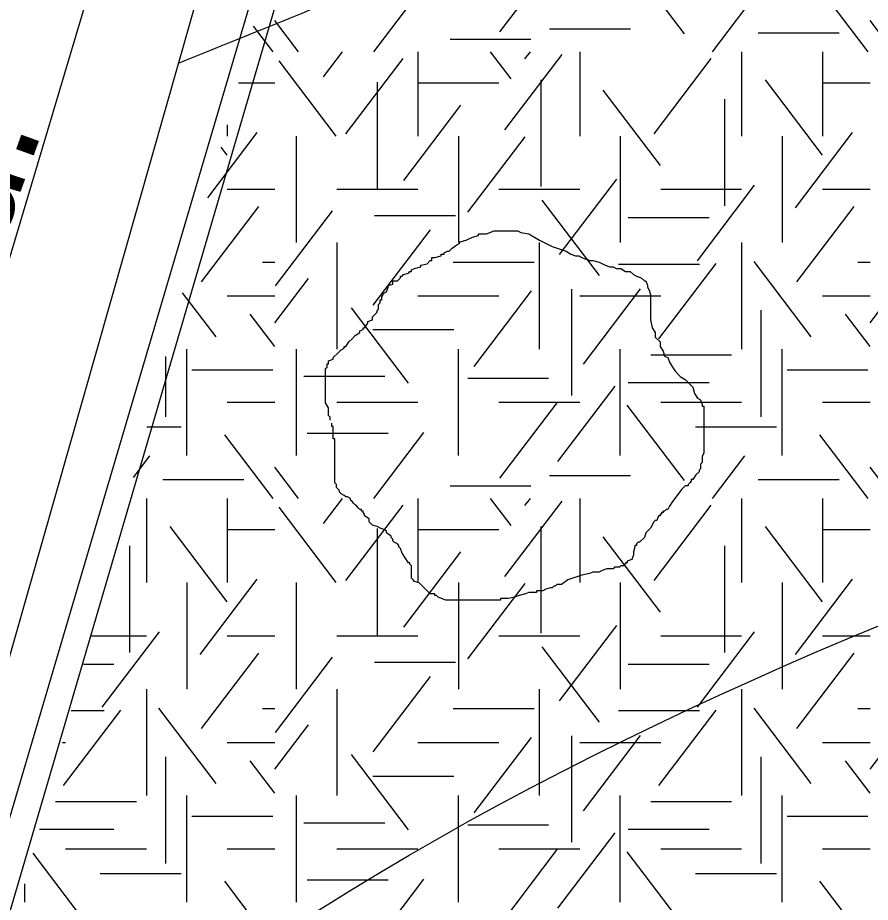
# Model space of a CAD drawing. Extents: x 419101 to 420177, y 4451541 to 4452254.
# Drawn here: x 419849.87 to 419864.02, y 4451618.86 to 4451633.54 of the extents above; entities that cross this region are included whole.
import ezdxf

# ---------------------------------------------------------------- set-up
doc = ezdxf.new("R2010")
doc.units = 0
for name, color, linetype in [('3_HALİHAZIR', 7, 'Continuous'), ('Level 28', 7, 'Continuous'), ('Level 3', 7, 'Continuous'), ('Level 41', 7, 'Continuous'), ('Level 62', 7, 'Continuous')]:
    doc.layers.add(name, color=color, linetype=linetype)

msp = doc.modelspace()

# ---------------------------------------------------------------- linework, layer by layer
at = {"layer": '3_HALİHAZIR'}
for points in [[(419858.6573225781, 4451653.338613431), (419856.85793791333, 4451647.216977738), (419852.9937351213, 4451634.388039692), (419849.59448520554, 4451622.436614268), (419845.50160461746, 4451609.533083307), (419841.4484608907, 4451597.450490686), (419836.9270509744, 4451585.623479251), (419832.3708979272, 4451573.642856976), (419827.9597604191, 4451562.638392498), (419822.25896473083, 4451547.393726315), (419821.04324779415, 4451544.152020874)], [(419844.2709323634, 4451602.400444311), (419844.3541717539, 4451602.616031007), (419848.66045026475, 4451615.015158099), (419854.7983448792, 4451635.954767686), (419859.6519305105, 4451653.101169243), (419859.7182535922, 4451653.3274121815)]]:
    msp.add_lwpolyline(points, dxfattribs=at)
for points in [[(419852.5398938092, 4451632.782862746), (419856.04408318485, 4451634.21094185), (419871.44417288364, 4451640.781003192), (419887.1842661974, 4451646.621060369), (419902.3743558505, 4451652.471116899), (419903.24505770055, 4451652.866716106)], [(419846.7308412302, 4451613.399809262), (419846.73406040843, 4451613.4007985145), (419851.51408645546, 4451616.400823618), (419885.63428522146, 4451630.940959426), (419888.98430486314, 4451632.300972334), (419889.84430984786, 4451632.680975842), (419890.74431528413, 4451632.960978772), (419895.2643441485, 4451633.530988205), (419919.82262721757, 4451636.750953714), (419931.00454745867, 4451651.381146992), (419931.9105670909, 4451652.564058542)], [(419839.3531322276, 4451591.9621864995), (419839.3640516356, 4451591.970653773), (419844.3740767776, 4451596.270687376), (419851.3941133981, 4451601.550729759), (419855.47413589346, 4451603.970750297), (419875.9342568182, 4451611.760825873), (419891.4943529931, 4451615.430869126), (419906.68444905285, 4451617.850904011), (419924.46168953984, 4451620.916826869), (419940.2946315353, 4451639.301082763), (419940.4346320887, 4451639.501084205), (419940.6046328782, 4451639.68108556)]]:
    msp.add_spline(points, degree=3, dxfattribs=at)
at = {"layer": 'Level 28'}
msp.add_lwpolyline([(419844.35000000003, 4451603.432), (419844.748, 4451604.472), (419847.31200000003, 4451612.044), (419872.817, 4451698.387), (419872.086, 4451699.465), (419877.866, 4451703.382), (419878.674, 4451702.189)], dxfattribs=at)
at = {"layer": 'Level 3'}
for points in [[(419857.317, 4451629.847), (419857.42100000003, 4451629.899), (419857.52400000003, 4451629.925), (419857.52400000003, 4451629.951), (419857.55, 4451629.951), (419857.576, 4451629.951), (419857.654, 4451629.951), (419857.784, 4451630.0030000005), (419857.88800000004, 4451630.0030000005), (419857.965, 4451630.0030000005), (419858.017, 4451630.0030000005), (419858.09500000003, 4451630.0030000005), (419858.147, 4451630.0030000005), (419858.173, 4451630.0030000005), (419858.22500000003, 4451629.977), (419858.355, 4451629.951), (419858.536, 4451629.847), (419858.744, 4451629.743), (419858.977, 4451629.665), (419859.055, 4451629.613), (419859.13300000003, 4451629.587), (419859.185, 4451629.587), (419859.237, 4451629.561), (419859.288, 4451629.535), (419859.314, 4451629.535), (419859.366, 4451629.509000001), (419859.418, 4451629.509000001), (419859.522, 4451629.483), (419859.626, 4451629.431), (419859.70300000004, 4451629.405), (419859.755, 4451629.405), (419859.80700000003, 4451629.379), (419859.859, 4451629.379), (419859.885, 4451629.379), (419859.963, 4451629.328), (419860.041, 4451629.328), (419860.093, 4451629.276000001), (419860.14400000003, 4451629.25), (419860.222, 4451629.224), (419860.27400000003, 4451629.172), (419860.3, 4451629.172), (419860.326, 4451629.0940000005), (419860.326, 4451629.068), (419860.352, 4451629.016), (419860.378, 4451628.938), (419860.378, 4451628.9120000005), (419860.378, 4451628.834), (419860.378, 4451628.782), (419860.378, 4451628.704), (419860.378, 4451628.678), (419860.378, 4451628.6), (419860.378, 4451628.523), (419860.404, 4451628.393), (419860.456, 4451628.315), (419860.456, 4451628.237), (419860.534, 4451628.159), (419860.534, 4451628.081), (419860.585, 4451628.0030000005), (419860.61100000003, 4451627.925), (419860.663, 4451627.899), (419860.689, 4451627.821), (419860.741, 4451627.743), (419860.793, 4451627.666), (419860.871, 4451627.588), (419860.949, 4451627.536), (419861, 4451627.484), (419861.026, 4451627.458), (419861.07800000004, 4451627.406), (419861.104, 4451627.302), (419861.156, 4451627.224), (419861.208, 4451627.198), (419861.234, 4451627.12), (419861.234, 4451627.0940000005), (419861.26, 4451627.0940000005), (419861.26, 4451627.068), (419861.26, 4451627.042), (419861.26, 4451626.99), (419861.26, 4451626.887), (419861.26, 4451626.835), (419861.26, 4451626.757), (419861.26, 4451626.6790000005), (419861.26, 4451626.601), (419861.26, 4451626.523), (419861.26, 4451626.445), (419861.26, 4451626.393), (419861.26, 4451626.315), (419861.234, 4451626.263), (419861.234, 4451626.159), (419861.208, 4451626.133), (419861.208, 4451626.056), (419861.18200000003, 4451626.03), (419861.18200000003, 4451626.004), (419861.13, 4451625.9520000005), (419861.07800000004, 4451625.874), (419861.052, 4451625.874), (419861.052, 4451625.848), (419861.026, 4451625.822), (419861, 4451625.796), (419861, 4451625.7700000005), (419860.97500000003, 4451625.7700000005), (419860.949, 4451625.7700000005)], [(419855.06, 4451626.8610000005), (419855.06, 4451626.887), (419855.06, 4451626.9120000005), (419855.034, 4451626.938), (419855.034, 4451626.964), (419855.034, 4451626.99), (419855.034, 4451627.016), (419855.034, 4451627.042), (419855.034, 4451627.068), (419854.982, 4451627.146), (419854.982, 4451627.224), (419854.982, 4451627.25), (419854.982, 4451627.328), (419854.982, 4451627.406), (419854.982, 4451627.432), (419854.982, 4451627.458), (419854.982, 4451627.484), (419854.982, 4451627.51), (419854.982, 4451627.536), (419854.982, 4451627.562), (419854.982, 4451627.588), (419854.982, 4451627.614), (419854.982, 4451627.64), (419854.982, 4451627.718), (419855.00800000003, 4451627.743), (419855.00800000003, 4451627.769), (419855.00800000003, 4451627.795), (419855.034, 4451627.795), (419855.034, 4451627.821), (419855.034, 4451627.847), (419855.112, 4451627.873), (419855.112, 4451627.899), (419855.19, 4451627.977), (419855.242, 4451628.029), (419855.293, 4451628.055), (419855.293, 4451628.081), (419855.319, 4451628.081), (419855.371, 4451628.159), (419855.423, 4451628.211), (419855.47500000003, 4451628.263), (419855.553, 4451628.315), (419855.553, 4451628.341), (419855.605, 4451628.367000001), (419855.605, 4451628.393), (419855.631, 4451628.393), (419855.683, 4451628.471), (419855.683, 4451628.497), (419855.76, 4451628.523), (419855.76, 4451628.548), (419855.76, 4451628.574), (419855.81200000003, 4451628.626), (419855.838, 4451628.652), (419855.838, 4451628.678), (419855.864, 4451628.704), (419855.864, 4451628.73), (419855.864, 4451628.756), (419855.864, 4451628.782), (419855.89, 4451628.808), (419855.89, 4451628.834), (419855.89, 4451628.86), (419855.916, 4451628.86), (419855.916, 4451628.886), (419855.916, 4451628.9120000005), (419855.942, 4451628.938), (419855.942, 4451628.964), (419855.994, 4451628.99), (419856.02, 4451629.068), (419856.02, 4451629.0940000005), (419856.098, 4451629.12), (419856.098, 4451629.146), (419856.098, 4451629.172), (419856.175, 4451629.172), (419856.227, 4451629.224), (419856.227, 4451629.25), (419856.253, 4451629.25), (419856.279, 4451629.276000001), (419856.357, 4451629.302), (419856.38300000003, 4451629.328), (419856.409, 4451629.328), (419856.409, 4451629.354), (419856.461, 4451629.379), (419856.565, 4451629.405), (419856.565, 4451629.431), (419856.668, 4451629.457), (419856.72000000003, 4451629.509000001), (419856.746, 4451629.509000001), (419856.746, 4451629.535), (419856.746, 4451629.561), (419856.798, 4451629.561), (419856.902, 4451629.587), (419856.902, 4451629.613), (419856.928, 4451629.613), (419856.954, 4451629.613), (419856.954, 4451629.639), (419857.006, 4451629.665), (419857.032, 4451629.665), (419857.083, 4451629.717), (419857.161, 4451629.769), (419857.213, 4451629.795), (419857.213, 4451629.821), (419857.317, 4451629.847)], [(419857.006, 4451623.874), (419856.98, 4451623.874), (419856.85000000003, 4451623.926), (419856.824, 4451623.9520000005), (419856.798, 4451623.9520000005), (419856.798, 4451623.978), (419856.72000000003, 4451623.978), (419856.668, 4451624.03), (419856.591, 4451624.108), (419856.539, 4451624.16), (419856.461, 4451624.186), (419856.435, 4451624.212), (419856.409, 4451624.238), (419856.409, 4451624.264), (419856.409, 4451624.342), (419856.409, 4451624.42), (419856.409, 4451624.445), (419856.38300000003, 4451624.471), (419856.38300000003, 4451624.497), (419856.357, 4451624.497), (419856.305, 4451624.575), (419856.253, 4451624.653), (419856.227, 4451624.731), (419856.201, 4451624.757), (419856.201, 4451624.783), (419856.175, 4451624.809), (419856.124, 4451624.835), (419856.098, 4451624.8610000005), (419856.098, 4451624.887), (419856.072, 4451624.913), (419856.072, 4451624.939), (419855.994, 4451624.991), (419855.994, 4451625.017), (419855.968, 4451625.0430000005), (419855.89, 4451625.069), (419855.838, 4451625.095), (419855.76, 4451625.121), (419855.734, 4451625.147), (419855.70900000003, 4451625.173), (419855.70900000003, 4451625.199), (419855.70900000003, 4451625.225), (419855.631, 4451625.276000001), (419855.631, 4451625.302), (419855.605, 4451625.328), (419855.605, 4451625.354), (419855.579, 4451625.354), (419855.579, 4451625.38), (419855.553, 4451625.38), (419855.527, 4451625.406), (419855.501, 4451625.432), (419855.47500000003, 4451625.458), (419855.449, 4451625.484), (419855.423, 4451625.51), (419855.397, 4451625.536), (419855.397, 4451625.562), (419855.34500000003, 4451625.588), (419855.319, 4451625.588), (419855.293, 4451625.614), (419855.242, 4451625.64), (419855.216, 4451625.666), (419855.216, 4451625.692), (419855.19, 4451625.718), (419855.164, 4451625.744), (419855.164, 4451625.7700000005), (419855.164, 4451625.796), (419855.13800000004, 4451625.822), (419855.13800000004, 4451625.848), (419855.13800000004, 4451625.874), (419855.13800000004, 4451625.9520000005), (419855.13800000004, 4451626.004), (419855.13800000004, 4451626.03), (419855.13800000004, 4451626.056), (419855.13800000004, 4451626.081), (419855.13800000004, 4451626.107), (419855.13800000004, 4451626.133), (419855.13800000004, 4451626.159), (419855.13800000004, 4451626.1850000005), (419855.13800000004, 4451626.211), (419855.13800000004, 4451626.237), (419855.13800000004, 4451626.263), (419855.13800000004, 4451626.289), (419855.13800000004, 4451626.315), (419855.13800000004, 4451626.341), (419855.13800000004, 4451626.367000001), (419855.13800000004, 4451626.393), (419855.13800000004, 4451626.419), (419855.13800000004, 4451626.497), (419855.13800000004, 4451626.523), (419855.13800000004, 4451626.549), (419855.112, 4451626.549), (419855.112, 4451626.575), (419855.112, 4451626.601), (419855.112, 4451626.627), (419855.112, 4451626.653), (419855.112, 4451626.6790000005), (419855.112, 4451626.705), (419855.112, 4451626.731), (419855.112, 4451626.757), (419855.086, 4451626.757), (419855.086, 4451626.783), (419855.086, 4451626.809)], [(419860.949, 4451625.7700000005), (419860.897, 4451625.718), (419860.741, 4451625.51), (419860.689, 4451625.432), (419860.663, 4451625.38), (419860.637, 4451625.38), (419860.61100000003, 4451625.354), (419860.585, 4451625.354), (419860.585, 4451625.328), (419860.559, 4451625.328), (419860.559, 4451625.302), (419860.534, 4451625.302), (419860.534, 4451625.276000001), (419860.50800000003, 4451625.276000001), (419860.482, 4451625.199), (419860.456, 4451625.199), (419860.43, 4451625.173), (419860.378, 4451625.069), (419860.3, 4451624.991), (419860.27400000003, 4451624.913), (419860.196, 4451624.835), (419860.17, 4451624.835), (419860.14400000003, 4451624.809), (419860.14400000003, 4451624.783), (419860.118, 4451624.783), (419860.118, 4451624.757), (419860.093, 4451624.6790000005), (419860.093, 4451624.627), (419860.067, 4451624.549), (419859.989, 4451624.523), (419859.989, 4451624.497), (419859.963, 4451624.497), (419859.963, 4451624.471), (419859.93700000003, 4451624.471), (419859.93700000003, 4451624.445), (419859.911, 4451624.445), (419859.885, 4451624.445), (419859.859, 4451624.42), (419859.833, 4451624.42), (419859.80700000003, 4451624.42), (419859.781, 4451624.42), (419859.755, 4451624.394), (419859.729, 4451624.394), (419859.70300000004, 4451624.394), (419859.677, 4451624.394), (419859.652, 4451624.394), (419859.574, 4451624.368), (419859.522, 4451624.342), (419859.444, 4451624.342), (419859.418, 4451624.342), (419859.366, 4451624.316), (419859.237, 4451624.29), (419859.003, 4451624.212), (419858.89900000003, 4451624.134000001), (419858.821, 4451624.134000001), (419858.79600000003, 4451624.108), (419858.77, 4451624.108), (419858.744, 4451624.082), (419858.718, 4451624.082), (419858.64, 4451624.056), (419858.588, 4451624.03), (419858.56200000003, 4451624.03), (419858.536, 4451624.03), (419858.51, 4451624.03), (419858.484, 4451624.03), (419858.484, 4451624.004), (419858.458, 4451624.004), (419858.43200000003, 4451624.004), (419858.355, 4451624.004), (419858.303, 4451623.978), (419858.199, 4451623.9520000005), (419858.121, 4451623.926), (419858.017, 4451623.9), (419857.965, 4451623.9), (419857.939, 4451623.9), (419857.914, 4451623.9), (419857.88800000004, 4451623.9), (419857.88800000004, 4451623.874), (419857.862, 4451623.874), (419857.836, 4451623.874), (419857.81, 4451623.874), (419857.784, 4451623.874), (419857.75800000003, 4451623.874), (419857.732, 4451623.874), (419857.706, 4451623.874), (419857.68, 4451623.874), (419857.654, 4451623.874), (419857.576, 4451623.874), (419857.52400000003, 4451623.874), (419857.447, 4451623.874), (419857.395, 4451623.874), (419857.369, 4451623.874), (419857.343, 4451623.874), (419857.291, 4451623.874), (419857.213, 4451623.874), (419857.18700000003, 4451623.874), (419857.135, 4451623.874), (419857.109, 4451623.874), (419857.05700000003, 4451623.874), (419857.032, 4451623.874), (419857.006, 4451623.874)]]:
    msp.add_lwpolyline(points, dxfattribs=at)
at = {"layer": 'Level 41'}
for p, q in [((419857.878, 4451633.306), (419858.827, 4451634.555)), ((419860.941, 4451633.271), (419859.991, 4451634.5200000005)), ((419855.787, 4451632.973), (419856.616, 4451634.064)), ((419863.99, 4451632.973), (419863.188, 4451634.029)), ((419861.407, 4451632.973), (419861.944, 4451633.6790000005)), ((419854.534, 4451632.973), (419854.14, 4451633.491)), ((419864.413, 4451632.973), (419864.01900000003, 4451633.491)), ((419854.11100000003, 4451632.973), (419853.789, 4451633.397)), ((419858.701, 4451633.354), (419860.044, 4451633.354)), ((419857.049, 4451633.1790000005), (419858.392, 4451633.1790000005)), ((419862.163, 4451633.285), (419863.506, 4451633.285)), ((419854.95, 4451632.556), (419855.267, 4451632.973)), ((419855.321, 4451631.61), (419856.27, 4451632.86)), ((419856.516, 4451632.973), (419856.516, 4451631.575)), ((419858.065, 4451632.521), (419857.721, 4451632.973)), ((419857.958, 4451631.6790000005), (419858.908, 4451632.9290000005)), ((419858.291, 4451632.853), (419858.382, 4451632.973)), ((419859.202, 4451632.973), (419859.202, 4451631.575)), ((419860.435, 4451631.61), (419861.384, 4451632.86)), ((419861.88800000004, 4451632.973), (419861.88800000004, 4451631.575)), ((419863.231, 4451632.973), (419863.231, 4451631.575)), ((419863.231, 4451632.973), (419863.231, 4451631.575)), ((419855.161, 4451631.575), (419854.212, 4451632.825)), ((419853.538, 4451632.459), (419854.14, 4451632.459)), ((419855.841, 4451632.471), (419855.841, 4451630.704)), ((419856.516, 4451632.459), (419857.859, 4451632.459)), ((419858.558, 4451632.506), (419858.558, 4451630.739)), ((419863.232, 4451631.259000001), (419862.283, 4451632.508)), ((419863.231, 4451632.459), (419864.01900000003, 4451632.459)), ((419860.542, 4451631.084), (419859.593, 4451632.333)), ((419861.606, 4451632.1850000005), (419861.606, 4451630.4180000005)), ((419856.281, 4451630.838), (419857.23, 4451632.088)), ((419853.352, 4451631.76), (419853.352, 4451631.575)), ((419853.352, 4451631.76), (419853.352, 4451631.575)), ((419853.03, 4451630.552), (419853.85000000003, 4451631.632)), ((419854.50200000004, 4451629.808), (419854.50200000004, 4451631.575)), ((419857.188, 4451631.575), (419857.188, 4451629.808)), ((419857.347, 4451630.313), (419858.29600000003, 4451631.563)), ((419859.874, 4451631.575), (419859.874, 4451629.808)), ((419862.56, 4451631.575), (419862.56, 4451629.808)), ((419862.56, 4451631.575), (419862.56, 4451629.808)), ((419862.78, 4451630.382), (419863.729, 4451631.632)), ((419853.353, 4451631.259000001), (419853.253, 4451631.39)), ((419858.864, 4451629.612), (419859.815, 4451630.8610000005)), ((419853.352, 4451630.691), (419854.14, 4451630.691)), ((419855.173, 4451630.691), (419856.516, 4451630.691)), ((419857.859, 4451630.691), (419859.202, 4451630.691)), ((419860.545, 4451630.691), (419861.88800000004, 4451630.691)), ((419861.155, 4451629.507), (419862.104, 4451630.757)), ((419863.231, 4451630.691), (419864.01900000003, 4451630.691)), ((419859.53, 4451629.262), (419858.58, 4451630.511)), ((419852.927, 4451629.156), (419853.87700000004, 4451630.405)), ((419862.806, 4451629.156), (419863.756, 4451630.405)), ((419854.15, 4451629.087), (419855.099, 4451630.336)), ((419855.797, 4451630.257), (419857.14, 4451630.257)), ((419860.005, 4451630.221), (419861.348, 4451630.221)), ((419855.775, 4451628.7700000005), (419856.724, 4451630.0200000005)), ((419855.173, 4451629.808), (419855.173, 4451628.041)), ((419858.531, 4451629.808), (419858.531, 4451628.041)), ((419861.88800000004, 4451629.808), (419861.88800000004, 4451628.041)), ((419853.936, 4451629.484), (419854.14, 4451629.484)), ((419857.103, 4451629.484), (419858.446, 4451629.484)), ((419863.045, 4451628.244), (419862.096, 4451629.493)), ((419863.815, 4451629.484), (419864.01900000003, 4451629.484)), ((419859.84500000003, 4451629.451), (419861.188, 4451629.451)), ((419860.515, 4451628.21), (419861.465, 4451629.46)), ((419854.14, 4451628.478), (419854.699, 4451629.214)), ((419864.01900000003, 4451628.478), (419864.57800000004, 4451629.214)), ((419853.166, 4451628.244), (419852.61, 4451628.976)), ((419853.352, 4451628.924), (419854.14, 4451628.924)), ((419856.516, 4451628.924), (419857.859, 4451628.924)), ((419857.452, 4451627.754), (419858.402, 4451629.004)), ((419859.063, 4451629.036), (419859.063, 4451627.268)), ((419859.202, 4451628.924), (419860.545, 4451628.924)), ((419859.26300000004, 4451627.79), (419860.212, 4451629.039)), ((419863.231, 4451628.924), (419864.01900000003, 4451628.924)), ((419854.14, 4451628.084), (419853.734, 4451628.618)), ((419856.36, 4451627.473), (419855.411, 4451628.723)), ((419862.206, 4451628.686), (419862.206, 4451626.9180000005)), ((419864.01900000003, 4451628.084), (419863.613, 4451628.618)), ((419855.77, 4451628.364), (419857.113, 4451628.364)), ((419852.681, 4451626.273), (419852.681, 4451628.041)), ((419854.50200000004, 4451626.273), (419854.50200000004, 4451628.041)), ((419857.188, 4451626.273), (419857.188, 4451628.041)), ((419859.874, 4451626.273), (419859.874, 4451628.041)), ((419862.56, 4451626.273), (419862.56, 4451628.041)), ((419852.327, 4451627.916), (419852.327, 4451626.9180000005)), ((419860.379, 4451627.943), (419861.722, 4451627.943)), ((419852.76300000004, 4451627.698), (419854.106, 4451627.698)), ((419854.625, 4451627.592), (419855.968, 4451627.592)), ((419862.642, 4451627.698), (419863.985, 4451627.698)), ((419857.342, 4451627.558), (419858.685, 4451627.558)), ((419860.005, 4451627.487), (419861.348, 4451627.487)), ((419858.838, 4451626.176), (419859.787, 4451627.426)), ((419853.352, 4451627.157), (419854.14, 4451627.157)), ((419855.173, 4451627.157), (419856.516, 4451627.157)), ((419857.859, 4451627.157), (419859.202, 4451627.157)), ((419857.878, 4451625.897), (419858.827, 4451627.146)), ((419860.545, 4451627.157), (419861.88800000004, 4451627.157)), ((419863.231, 4451627.157), (419864.01900000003, 4451627.157)), ((419860.941, 4451625.862), (419859.991, 4451627.1110000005)), ((419852.016, 4451626.75), (419852.588, 4451626.75)), ((419861.124, 4451626.75), (419862.467, 4451626.75)), ((419854.11100000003, 4451625.564), (419853.309, 4451626.62)), ((419854.679, 4451626.646), (419856.021, 4451626.646)), ((419855.787, 4451625.564), (419856.616, 4451626.655)), ((419863.99, 4451625.564), (419863.188, 4451626.62)), ((419851.793, 4451625.9120000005), (419852.065, 4451626.2700000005)), ((419861.407, 4451625.564), (419861.944, 4451626.2700000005)), ((419854.534, 4451625.564), (419854.14, 4451626.082)), ((419864.413, 4451625.564), (419864.01900000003, 4451626.082)), ((419852.284, 4451625.876), (419853.62700000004, 4451625.876)), ((419858.701, 4451625.945), (419860.044, 4451625.945)), ((419862.163, 4451625.876), (419863.506, 4451625.876)), ((419857.049, 4451625.7700000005), (419858.392, 4451625.7700000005)), ((419852.009, 4451625.564), (419852.009, 4451624.166)), ((419853.352, 4451625.564), (419853.352, 4451624.166)), ((419853.352, 4451625.564), (419853.352, 4451624.166)), ((419854.95, 4451625.147), (419855.267, 4451625.564)), ((419856.516, 4451625.564), (419856.516, 4451624.166)), ((419858.065, 4451625.112), (419857.721, 4451625.564)), ((419857.958, 4451624.2700000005), (419858.908, 4451625.5200000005)), ((419858.291, 4451625.444), (419858.382, 4451625.564)), ((419859.202, 4451625.564), (419859.202, 4451624.166)), ((419861.88800000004, 4451625.564), (419861.88800000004, 4451624.166)), ((419863.231, 4451625.564), (419863.231, 4451624.166)), ((419863.231, 4451625.564), (419863.231, 4451624.166)), ((419855.161, 4451624.166), (419854.212, 4451625.416)), ((419855.321, 4451624.201), (419856.27, 4451625.451)), ((419860.435, 4451624.201), (419861.384, 4451625.451)), ((419853.353, 4451623.85), (419852.404, 4451625.099)), ((419858.558, 4451625.097), (419858.558, 4451623.33)), ((419863.232, 4451623.85), (419862.283, 4451625.099)), ((419853.352, 4451625.05), (419854.14, 4451625.05)), ((419855.841, 4451625.062), (419855.841, 4451623.295)), ((419856.516, 4451625.05), (419857.859, 4451625.05)), ((419863.231, 4451625.05), (419864.01900000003, 4451625.05)), ((419860.542, 4451623.675), (419859.593, 4451624.924)), ((419851.727, 4451624.776000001), (419851.727, 4451623.009000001)), ((419856.281, 4451623.4290000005), (419857.23, 4451624.6790000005)), ((419861.606, 4451624.776000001), (419861.606, 4451623.009000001)), ((419852.901, 4451622.973), (419853.85000000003, 4451624.223)), ((419862.78, 4451622.973), (419863.729, 4451624.223)), ((419852.681, 4451624.166), (419852.681, 4451622.399)), ((419852.681, 4451624.166), (419852.681, 4451622.399)), ((419854.50200000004, 4451622.399), (419854.50200000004, 4451624.166)), ((419857.188, 4451624.166), (419857.188, 4451622.399)), ((419857.347, 4451622.904), (419858.29600000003, 4451624.154)), ((419859.874, 4451624.166), (419859.874, 4451622.399)), ((419862.56, 4451624.166), (419862.56, 4451622.399)), ((419862.56, 4451624.166), (419862.56, 4451622.399)), ((419851.276, 4451622.098), (419852.22500000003, 4451623.348)), ((419858.864, 4451622.203), (419859.815, 4451623.4520000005)), ((419861.155, 4451622.098), (419862.104, 4451623.348)), ((419851.091, 4451623.282), (419852.009, 4451623.282)), ((419853.352, 4451623.282), (419854.14, 4451623.282)), ((419855.173, 4451623.282), (419856.516, 4451623.282)), ((419857.859, 4451623.282), (419859.202, 4451623.282)), ((419860.545, 4451623.282), (419861.88800000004, 4451623.282)), ((419863.231, 4451623.282), (419864.01900000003, 4451623.282)), ((419859.53, 4451621.853), (419858.58, 4451623.102)), ((419852.927, 4451621.747), (419853.87700000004, 4451622.996)), ((419854.15, 4451621.678), (419855.099, 4451622.927)), ((419862.806, 4451621.747), (419863.756, 4451622.996)), ((419850.966, 4451622.812), (419851.469, 4451622.812)), ((419855.797, 4451622.848), (419857.14, 4451622.848)), ((419860.005, 4451622.812), (419861.348, 4451622.812)), ((419855.775, 4451621.3610000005), (419856.724, 4451622.6110000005)), ((419852.009, 4451622.399), (419852.009, 4451620.632)), ((419855.173, 4451622.399), (419855.173, 4451620.632)), ((419858.531, 4451622.399), (419858.531, 4451620.632)), ((419861.88800000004, 4451622.399), (419861.88800000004, 4451620.632)), ((419850.636, 4451620.801), (419851.586, 4451622.051)), ((419850.761, 4451622.042), (419851.309, 4451622.042)), ((419853.166, 4451620.835), (419852.217, 4451622.084)), ((419853.936, 4451622.075), (419854.14, 4451622.075)), ((419857.103, 4451622.075), (419858.446, 4451622.075)), ((419859.84500000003, 4451622.042), (419861.188, 4451622.042)), ((419860.515, 4451620.801), (419861.465, 4451622.051)), ((419863.045, 4451620.835), (419862.096, 4451622.084)), ((419863.815, 4451622.075), (419864.01900000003, 4451622.075)), ((419854.14, 4451621.069), (419854.699, 4451621.805)), ((419864.01900000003, 4451621.069), (419864.57800000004, 4451621.805)), ((419857.452, 4451620.345), (419858.402, 4451621.595)), ((419859.063, 4451621.627), (419859.063, 4451619.859)), ((419859.26300000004, 4451620.381), (419860.212, 4451621.63)), ((419850.62, 4451621.515), (419850.666, 4451621.515)), ((419853.352, 4451621.515), (419854.14, 4451621.515)), ((419856.516, 4451621.515), (419857.859, 4451621.515)), ((419859.202, 4451621.515), (419860.545, 4451621.515)), ((419863.231, 4451621.515), (419864.01900000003, 4451621.515)), ((419852.327, 4451621.277), (419852.327, 4451619.509000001)), ((419856.36, 4451620.064), (419855.411, 4451621.314)), ((419862.206, 4451621.277), (419862.206, 4451619.509000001)), ((419854.14, 4451620.675), (419853.734, 4451621.209)), ((419864.01900000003, 4451620.675), (419863.613, 4451621.209)), ((419855.77, 4451620.955), (419857.113, 4451620.955)), ((419850.5, 4451620.534), (419851.843, 4451620.534)), ((419852.681, 4451618.864), (419852.681, 4451620.632)), ((419854.50200000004, 4451618.864), (419854.50200000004, 4451620.632)), ((419857.188, 4451618.864), (419857.188, 4451620.632)), ((419859.874, 4451618.864), (419859.874, 4451620.632)), ((419860.379, 4451620.534), (419861.722, 4451620.534)), ((419862.56, 4451618.864), (419862.56, 4451620.632)), ((419852.76300000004, 4451620.289), (419854.106, 4451620.289)), ((419862.642, 4451620.289), (419863.985, 4451620.289)), ((419854.625, 4451620.183), (419855.968, 4451620.183)), ((419857.342, 4451620.149), (419858.685, 4451620.149)), ((419850.237, 4451620.078), (419851.469, 4451620.078)), ((419858.838, 4451618.767), (419859.787, 4451620.017)), ((419860.005, 4451620.078), (419861.348, 4451620.078)), ((419851.06200000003, 4451618.453), (419850.13, 4451619.678)), ((419850.666, 4451619.748), (419852.009, 4451619.748)), ((419853.352, 4451619.748), (419854.14, 4451619.748)), ((419855.173, 4451619.748), (419856.516, 4451619.748)), ((419857.859, 4451619.748), (419859.202, 4451619.748)), ((419857.878, 4451618.488), (419858.827, 4451619.737)), ((419860.941, 4451618.453), (419859.991, 4451619.7020000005)), ((419860.545, 4451619.748), (419861.88800000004, 4451619.748)), ((419863.231, 4451619.748), (419864.01900000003, 4451619.748)), ((419851.245, 4451619.341), (419852.588, 4451619.341)), ((419854.11100000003, 4451618.155), (419853.309, 4451619.211)), ((419854.679, 4451619.237), (419856.021, 4451619.237)), ((419855.787, 4451618.155), (419856.616, 4451619.246)), ((419861.124, 4451619.341), (419862.467, 4451619.341)), ((419863.99, 4451618.155), (419863.188, 4451619.211)), ((419849.995, 4451618.864), (419849.995, 4451619.171))]:
    msp.add_line(p, q, dxfattribs=at)
at = {"layer": 'Level 62'}
msp.add_line((419872.885, 4451707.165), (419844.884, 4451613.291), dxfattribs=at)

# ---------------------------------------------------------------- texts
at = {"layer": '3_HALİHAZIR'}
msp.add_text('Fahri Korutürk  Cad.', height=1.9999999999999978, rotation=70.14364698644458, dxfattribs=at).set_placement((419842.1301773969, 4451609.074009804))

doc.saveas('drawing.dxf')
